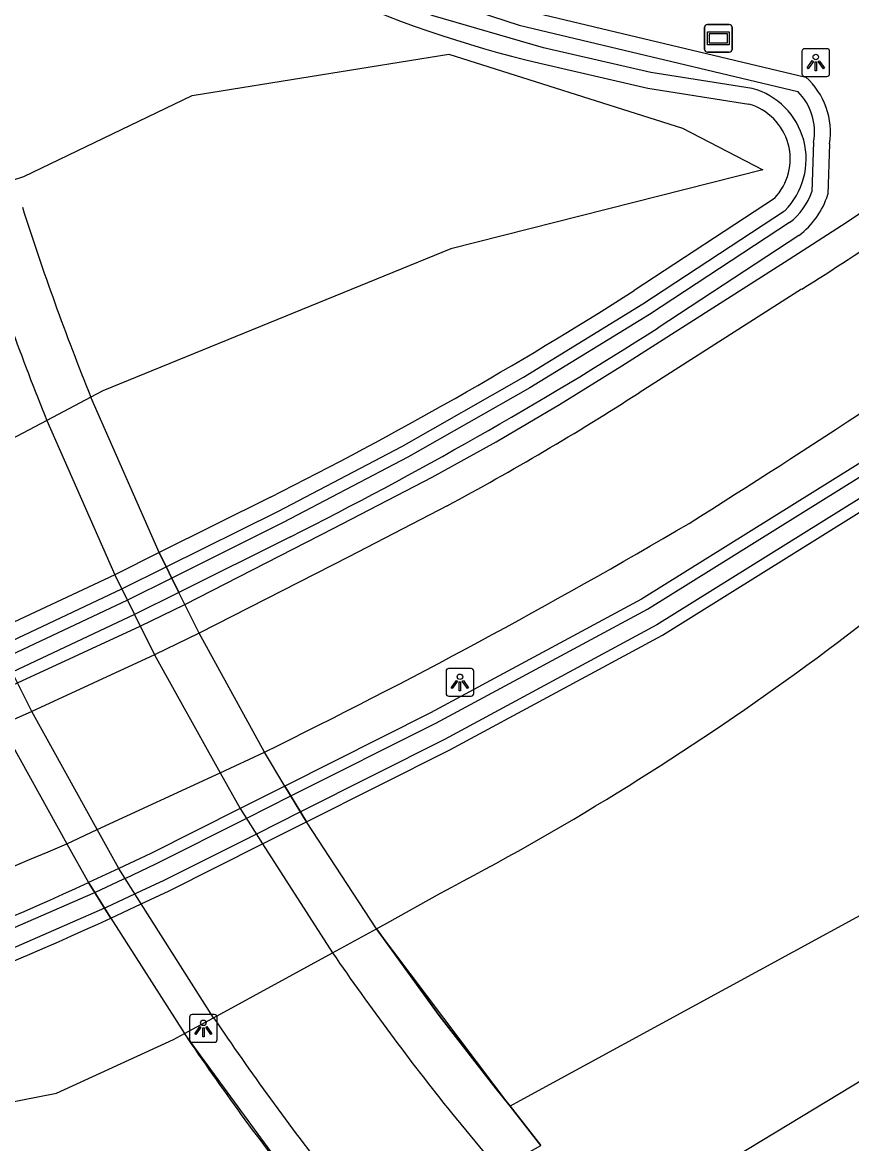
# Model space of a CAD drawing. Extents: x 155018 to 156648, y 383980 to 385733.
# Drawn here: x 155618.96 to 155648.86, y 384052.29 to 384092.71 of the extents above; entities that cross this region are included whole.
import ezdxf

# ---------------------------------------------------------------- set-up
doc = ezdxf.new("R2010")
doc.units = 0
for name, color, linetype in [('IMGEO_Berm_gesloten', 7, 'Continuous'), ('IMGEO_Dek', 7, 'Continuous'), ('IMGEO_Groenvoorziening', 7, 'Continuous'), ('IMGEO_Hek', 7, 'Continuous'), ('IMGEO_Lichtpunt', 7, 'Continuous'), ('IMGEO_Rijbaan_lokaal_gesloten', 7, 'Continuous'), ('IMGEO_Rijbaan_regionaal_gesloten', 7, 'Continuous'), ('IMGEO_Verkeersbord', 7, 'Continuous'), ('IMGEO_Verkeerseiland_gesloten', 7, 'Continuous'), ('IMGEO_Waterloop', 7, 'Continuous')]:
    doc.layers.add(name, color=color, linetype=linetype)

msp = doc.modelspace()

# ---------------------------------------------------------------- linework, layer by layer
at = {"layer": 'IMGEO_Berm_gesloten'}
msp.add_lwpolyline([(155593.102, 384059.478), (155593.265, 384059.524), (155593.429, 384059.57), (155593.592, 384059.616), (155597.846, 384060.909), (155602.062, 384062.325), (155606.235, 384063.861), (155614.047, 384066.851), (155617.682, 384068.408), (155617.735, 384068.43), (155618.785, 384068.896), (155623.21, 384070.949), (155624.821, 384071.729), (155630.197, 384074.471), (155633.737, 384076.31), (155636.052, 384077.589), (155638.332, 384078.93), (155640.574, 384080.333), (155646.445, 384084.069), (155648.664, 384085.498), (155650.853, 384086.972), (155653.011, 384088.492), (155656.891, 384091.243), (155658.362, 384092.285)], dxfattribs=at)
at = {"layer": 'IMGEO_Dek'}
for points in [[(155625.337, 384070.693), (155624.605, 384072.163), (155623.892, 384073.596), (155621.429, 384079.2)], [(155614.427, 384075.513), (155616.765, 384070.251), (155617.5, 384068.774), (155618.198, 384067.37), (155620.564, 384063.097), (155621.34, 384061.696), (155622.152, 384060.419), (155624.8, 384056.251)], [(155629.008, 384050.475), (155629.5, 384049.847), (155630.674, 384048.467), (155631.698, 384048.991), (155636.115, 384051.35), (155636.396, 384051.508), (155637.652, 384052.215), (155636.55, 384053.638), (155636.041, 384054.265), (155633.995, 384056.9), (155631.735, 384060.031), (155629.205, 384063.89), (155628.43, 384065.179), (155627.694, 384066.405), (155625.337, 384070.693)]]:
    msp.add_lwpolyline(points, dxfattribs=at)
for centre, radius, start, end in [((155710.909, 384115.335), 96.501, 197.66782, 201.99037), ((155712.568, 384115.772), 106.047, 214.14365, 218.00541)]:
    msp.add_arc(centre, radius, start, end, dxfattribs=at)
at = {"layer": 'IMGEO_Groenvoorziening'}
for points in [[(155730.449, 384131.755), (155744.226, 384141.17), (155755.117, 384149.144), (155756.9, 384150.533), (155757.29, 384151.097), (155756.984, 384151.521), (155756.176, 384151.22), (155754.438, 384150.072), (155743.562, 384142.109), (155729.793, 384132.699), (155710.222, 384118.86), (155675.478, 384094.859), (155659.737, 384083.659), (155650.566, 384077.696), (155641.293, 384071.922), (155633.683, 384067.819), (155628.43, 384065.179), (155626.808, 384064.364), (155623.589, 384062.747), (155622.436, 384062.208), (155621.34, 384061.696)], [(155622.152, 384060.419), (155623.247, 384060.931), (155624.249, 384061.399), (155627.623, 384063.094), (155629.205, 384063.89), (155634.376, 384066.488), (155642.047, 384070.624), (155651.372, 384076.431), (155660.554, 384082.402), (155665.032, 384085.963), (155676.14, 384093.919), (155710.881, 384117.917), (155730.449, 384131.755)], [(155637.015, 384093.169), (155647.212, 384090.743)], [(155618.643, 384087.035), (155619.012, 384087.16), (155625.081, 384090.074), (155634.339, 384091.569), (155642.761, 384088.895), (155645.661, 384087.392), (155634.416, 384084.545), (155621.86, 384079.427), (155621.429, 384079.2)], [(155637.622, 384091.238), (155641.519, 384090.337), (155645.157, 384089.767)], [(155648.067, 384088.334), (155648.004, 384086.503)], [(155646.083, 384086.367), (155641.024, 384083.045)], [(155646.961, 384085.03), (155641.894, 384081.702)], [(155621.429, 384079.2), (155619.842, 384078.364), (155615.495, 384076.075), (155614.427, 384075.513)], [(155627.91, 384075.596), (155623.892, 384073.596), (155622.293, 384072.799), (155617.875, 384070.721), (155616.765, 384070.251)], [(155628.626, 384074.165), (155624.605, 384072.163), (155623.004, 384071.365), (155618.59, 384069.287), (155617.5, 384068.774), (155616.765, 384070.251)], [(155665.636, 384064.506), (155655.252, 384063.513), (155651.736, 384061.909), (155636.902, 384053.827), (155636.55, 384053.638)], [(155640.544, 384049.327), (155665.636, 384064.506)], [(155631.735, 384060.031), (155632.1, 384060.23), (155634.036, 384061.317)], [(155624.8, 384056.251), (155625.854, 384056.825), (155630.145, 384059.165), (155631.735, 384060.031)], [(155636.55, 384053.638), (155631.735, 384060.031)], [(155597.12, 384049.434), (155604.059, 384050.94), (155620.185, 384054.1), (155624.414, 384056.04), (155624.8, 384056.251)], [(155629.5, 384049.847), (155624.8, 384056.251)], [(155636.55, 384053.638), (155637.652, 384052.215)]]:
    msp.add_lwpolyline(points, dxfattribs=at)
for centre, radius, start, end in [((155647.527, 384132.963), 42.884, 234.1972, 256.6456), ((155645.45, 384088.761), 2.652, 350.7294, 48.3521), ((155644.591, 384087.787), 2.06, 316.429, 74.0413), ((155645.236, 384087.357), 2.897, 306.548, 342.849), ((155710.909, 384115.335), 96.501, 197.66782, 201.99037), ((155561.257, 384208.208), 148.42, 296.68504, 302.50975), ((155561.177, 384208.349), 150.182, 296.68708, 302.51114), ((155586.562, 384152.403), 102.715, 297.52843, 313.88605), ((155558.732, 384198.76), 150.686, 288.36681, 294.54999), ((155558.484, 384199.371), 152.844, 288.39419, 294.61744)]:
    msp.add_arc(centre, radius, start, end, dxfattribs=at)
at = {"layer": 'IMGEO_Hek'}
for points in [[(155623.892, 384073.596), (155621.429, 384079.2)], [(155623.892, 384073.596), (155624.605, 384072.163)], [(155625.337, 384070.693), (155624.605, 384072.163)], [(155627.694, 384066.405), (155625.337, 384070.693)], [(155618.198, 384067.37), (155620.564, 384063.097)], [(155628.43, 384065.179), (155627.694, 384066.405)], [(155628.43, 384065.179), (155629.205, 384063.89)], [(155631.735, 384060.031), (155629.205, 384063.89)], [(155620.564, 384063.097), (155621.34, 384061.696)], [(155622.152, 384060.419), (155621.34, 384061.696)], [(155622.152, 384060.419), (155624.8, 384056.251)], [(155631.735, 384060.031), (155633.995, 384056.9)], [(155633.995, 384056.9), (155636.041, 384054.265)], [(155636.041, 384054.265), (155636.55, 384053.638)], [(155636.55, 384053.638), (155637.652, 384052.215)]]:
    msp.add_lwpolyline(points, dxfattribs=at)
for centre, radius, start, end in [((155710.909, 384115.335), 96.501, 197.66782, 201.99037), ((155712.568, 384115.772), 106.047, 214.14365, 218.00541)]:
    msp.add_arc(centre, radius, start, end, dxfattribs=at)
at = {"layer": 'IMGEO_Lichtpunt'}
for p, q in [((155647.976, 384091.764), (155647.168, 384091.764)), ((155647.976, 384091.764), (155647.168, 384091.764)), ((155647.074, 384091.669), (155647.074, 384090.862)), ((155647.074, 384091.669), (155647.074, 384090.862)), ((155648.07, 384090.862), (155648.07, 384091.669)), ((155648.07, 384090.862), (155648.07, 384091.669)), ((155647.168, 384090.768), (155647.976, 384090.768)), ((155647.168, 384090.768), (155647.976, 384090.768)), ((155634.24, 384069.321), (155634.24, 384068.514)), ((155634.24, 384069.321), (155634.24, 384068.514)), ((155635.142, 384069.416), (155634.334, 384069.416)), ((155635.142, 384069.416), (155634.334, 384069.416)), ((155635.236, 384068.514), (155635.236, 384069.321)), ((155635.236, 384068.514), (155635.236, 384069.321)), ((155634.334, 384068.42), (155635.142, 384068.42)), ((155634.334, 384068.42), (155635.142, 384068.42)), ((155625.888, 384056.939), (155625.08, 384056.939)), ((155625.888, 384056.939), (155625.08, 384056.939)), ((155624.986, 384056.844), (155624.986, 384056.037)), ((155624.986, 384056.844), (155624.986, 384056.037)), ((155625.982, 384056.037), (155625.982, 384056.844)), ((155625.982, 384056.037), (155625.982, 384056.844)), ((155625.08, 384055.943), (155625.888, 384055.943)), ((155625.08, 384055.943), (155625.888, 384055.943))]:
    msp.add_line(p, q, dxfattribs=at)
for points in [[(155647.448, 384091.333), (155647.487, 384091.305), (155647.299, 384091.043), (155647.261, 384091.07), (155647.448, 384091.333)], [(155647.66, 384091.305), (155647.698, 384091.332), (155647.885, 384091.07), (155647.846, 384091.042), (155647.66, 384091.305)], [(155647.55, 384091.285), (155647.597, 384091.285), (155647.597, 384090.963), (155647.55, 384090.963), (155647.55, 384091.285)], [(155634.614, 384068.985), (155634.653, 384068.957), (155634.465, 384068.695), (155634.427, 384068.722), (155634.614, 384068.985)], [(155634.716, 384068.937), (155634.763, 384068.937), (155634.763, 384068.615), (155634.716, 384068.615), (155634.716, 384068.937)], [(155634.826, 384068.957), (155634.864, 384068.984), (155635.051, 384068.722), (155635.012, 384068.694), (155634.826, 384068.957)], [(155625.36, 384056.508), (155625.399, 384056.48), (155625.211, 384056.218), (155625.173, 384056.245), (155625.36, 384056.508)], [(155625.462, 384056.46), (155625.509, 384056.46), (155625.509, 384056.138), (155625.462, 384056.138), (155625.462, 384056.46)], [(155625.572, 384056.48), (155625.61, 384056.507), (155625.797, 384056.245), (155625.758, 384056.217), (155625.572, 384056.48)]]:
    msp.add_lwpolyline(points, dxfattribs=at)
for centre in [(155647.573, 384091.467), (155634.739, 384069.119), (155625.485, 384056.642)]:
    msp.add_circle(centre, 0.0994, dxfattribs=at)
for centre, start, end in [((155647.168, 384091.669), 90, 180), ((155647.168, 384091.669), 90, 180), ((155647.976, 384091.669), 0, 90), ((155647.976, 384091.669), 0, 90), ((155647.168, 384090.862), 180, 270), ((155647.168, 384090.862), 180, 270), ((155647.976, 384090.862), 270, 0), ((155647.976, 384090.862), 270, 360), ((155634.334, 384069.321), 90, 180), ((155634.334, 384069.321), 90, 180), ((155635.142, 384069.321), 0, 90), ((155635.142, 384069.321), 0, 90), ((155634.334, 384068.514), 180, 270), ((155634.334, 384068.514), 180, 270), ((155635.142, 384068.514), 270, 0), ((155635.142, 384068.514), 270, 360), ((155625.08, 384056.844), 90, 180), ((155625.08, 384056.844), 90, 180), ((155625.888, 384056.844), 0, 90), ((155625.888, 384056.844), 0, 90), ((155625.08, 384056.037), 180, 270), ((155625.08, 384056.037), 180, 270), ((155625.888, 384056.037), 270, 0), ((155625.888, 384056.037), 270, 360)]:
    msp.add_arc(centre, 0.0946, start, end, dxfattribs=at)
at = {"layer": 'IMGEO_Rijbaan_lokaal_gesloten'}
for points in [[(155619.842, 384078.364), (155622.293, 384072.799), (155623.004, 384071.365), (155623.724, 384069.913), (155626.088, 384065.66), (155626.808, 384064.364), (155627.623, 384063.094), (155630.145, 384059.165)], [(155625.854, 384056.825), (155623.247, 384060.931), (155622.436, 384062.208), (155621.66, 384063.606), (155619.3, 384067.861), (155618.59, 384069.287), (155617.875, 384070.721), (155615.495, 384076.075)], [(155634.431, 384053.397), (155636.115, 384051.35)]]:
    msp.add_lwpolyline(points, dxfattribs=at)
for centre, radius, start, end in [((155715.064, 384116.951), 102.743, 198.01207, 202.05938), ((155710.293, 384114.244), 97.249, 214.49737, 218.73214), ((155712.369, 384115.352), 104.452, 214.0782, 218.00129)]:
    msp.add_arc(centre, radius, start, end, dxfattribs=at)
at = {"layer": 'IMGEO_Rijbaan_regionaal_gesloten'}
for points in [[(155647.064, 384083.091), (155641.198, 384079.359)], [(155634.277, 384075.286), (155630.727, 384073.442), (155625.337, 384070.693), (155623.724, 384069.913), (155619.3, 384067.861), (155618.198, 384067.37), (155614.482, 384065.778), (155606.649, 384062.781)], [(155620.564, 384063.097), (155621.66, 384063.606), (155626.088, 384065.66), (155627.694, 384066.405)]]:
    msp.add_lwpolyline(points, dxfattribs=at)
for centre, radius, start, end in [((155578.298, 384192.328), 129.08, 302.19109, 305.73456), ((155463.957, 384359.762), 336.669, 302.12831, 304.76575), ((155587.781, 384162.211), 98.579, 298.14238, 302.81114), ((155526.411, 384272.798), 229.905, 296.13846, 300.47287), ((155509.153, 384323.264), 283.018, 288.45393, 293.18204)]:
    msp.add_arc(centre, radius, start, end, dxfattribs=at)
at = {"layer": 'IMGEO_Verkeersbord'}
for p, q in [((155643.564, 384091.738), (155643.564, 384092.538)), ((155643.564, 384092.538), (155643.564, 384091.738)), ((155643.664, 384092.638), (155644.454, 384092.638)), ((155644.454, 384092.638), (155643.664, 384092.638)), ((155644.554, 384092.538), (155644.554, 384091.738)), ((155644.554, 384091.738), (155644.554, 384092.538)), ((155644.454, 384091.638), (155643.664, 384091.638)), ((155643.664, 384091.638), (155644.454, 384091.638))]:
    msp.add_line(p, q, dxfattribs=at)
for points in [[(155643.665, 384092.37), (155644.453, 384092.37), (155644.453, 384091.906), (155643.665, 384091.906), (155643.665, 384092.37)], [(155643.73, 384092.305), (155643.73, 384091.971), (155644.388, 384091.971), (155644.388, 384092.305), (155643.73, 384092.305)]]:
    msp.add_lwpolyline(points, dxfattribs=at)
for centre, start, end in [((155643.664, 384092.538), 90, 180), ((155643.664, 384092.538), 90, 180), ((155644.454, 384092.538), 0, 90), ((155644.454, 384092.538), 360, 90), ((155643.664, 384091.738), 180, 270), ((155643.664, 384091.738), 180, 270), ((155644.454, 384091.738), 270, 0), ((155644.454, 384091.738), 270, 0)]:
    msp.add_arc(centre, 0.1, start, end, dxfattribs=at)
at = {"layer": 'IMGEO_Verkeerseiland_gesloten'}
for points in [[(155636.115, 384051.35), (155636.396, 384051.508), (155637.652, 384052.215), (155636.55, 384053.638), (155636.041, 384054.265), (155633.995, 384056.9), (155631.735, 384060.031), (155629.205, 384063.89), (155628.43, 384065.179), (155627.694, 384066.405), (155625.337, 384070.693), (155624.605, 384072.163), (155623.892, 384073.596), (155621.429, 384079.2)], [(155614.427, 384075.513), (155616.765, 384070.251), (155617.5, 384068.774), (155618.198, 384067.37), (155620.564, 384063.097), (155621.34, 384061.696), (155622.152, 384060.419), (155624.8, 384056.251)]]:
    msp.add_lwpolyline(points, dxfattribs=at)
for centre, radius, start, end in [((155710.909, 384115.335), 96.501, 197.66782, 201.99037), ((155712.568, 384115.772), 106.047, 214.14365, 218.00541)]:
    msp.add_arc(centre, radius, start, end, dxfattribs=at)
at = {"layer": 'IMGEO_Waterloop'}
for points in [[(155596.106, 384051.969), (155596.106, 384051.969), (155599.553, 384053.002), (155602.969, 384054.131), (155606.353, 384055.355), (155611.478, 384057.16), (155616.534, 384059.148), (155621.516, 384061.316), (155621.567, 384061.34), (155622.613, 384061.828), (155622.662, 384061.851), (155623.772, 384062.37), (155627.033, 384064.013), (155628.645, 384064.821), (155633.876, 384067.447), (155641.503, 384071.559), (155650.791, 384077.343), (155659.973, 384083.313), (155675.718, 384094.516), (155710.462, 384118.517), (155730.032, 384132.355)], [(155730.21, 384132.099), (155710.641, 384118.26), (155675.899, 384094.262), (155664.78, 384086.297), (155660.309, 384082.742), (155651.147, 384076.784), (155641.837, 384070.987), (155634.183, 384066.86), (155628.99, 384064.248), (155627.398, 384063.445), (155624.066, 384061.776), (155623.07, 384061.311), (155623.021, 384061.288), (155621.976, 384060.799), (155621.959, 384060.791), (155621.942, 384060.784), (155621.925, 384060.776), (155616.882, 384058.577), (155611.763, 384056.561), (155606.574, 384054.731), (155603.198, 384053.51), (155599.791, 384052.383)], [(155620.106, 384101.13), (155621.948, 384099.821), (155625.424, 384097.529), (155629.089, 384095.553), (155632.915, 384093.91), (155636.871, 384092.612), (155646.929, 384090.219)], [(155645.279, 384090.33), (155641.628, 384090.902), (155637.753, 384091.798), (155633.776, 384092.951), (155629.93, 384094.487), (155626.253, 384096.391), (155622.779, 384098.646), (155619.882, 384100.794)], [(155647.494, 384088.393), (155647.432, 384086.604)], [(155646.631, 384085.501), (155641.582, 384082.185), (155637.263, 384079.534), (155632.857, 384077.031), (155628.369, 384074.679), (155624.349, 384072.678), (155622.749, 384071.88), (155618.333, 384069.801), (155617.764, 384069.534), (155617.552, 384069.96), (155618.131, 384070.207), (155622.548, 384072.284), (155624.148, 384073.081), (155628.167, 384075.082), (155632.641, 384077.426), (155637.032, 384079.92), (155641.336, 384082.562), (155646.451, 384085.92)]]:
    msp.add_lwpolyline(points, dxfattribs=at)
for centre, radius, start, end in [((155644.59, 384087.786), 2.636, 314.9246, 74.8412), ((155645.447, 384088.76), 2.079, 349.8292, 44.557), ((155645.193, 384087.387), 2.372, 307.312, 340.7136)]:
    msp.add_arc(centre, radius, start, end, dxfattribs=at)

doc.saveas('drawing.dxf')
